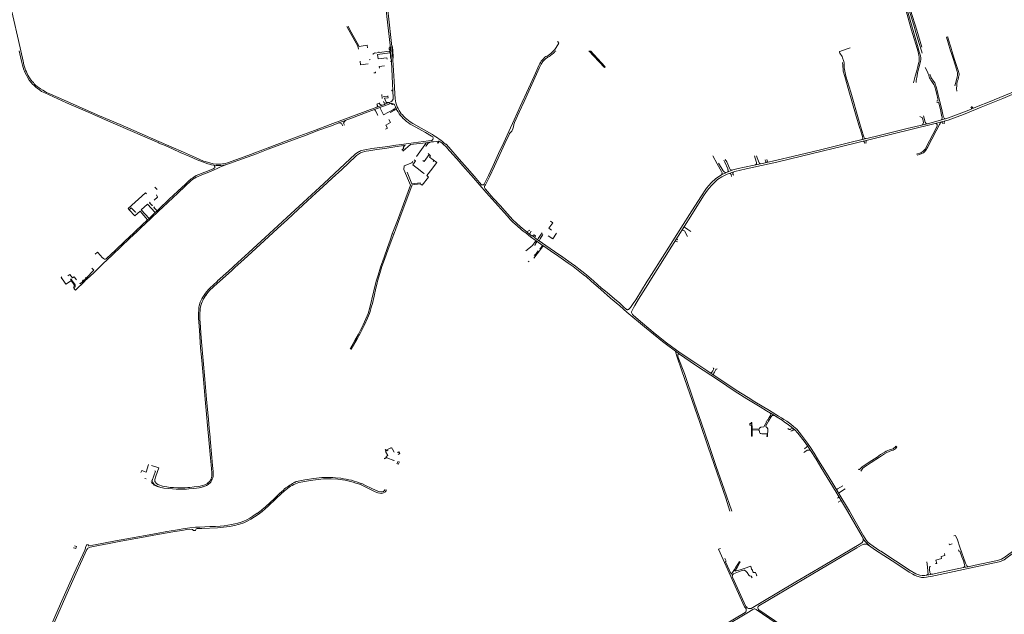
# Model space of a CAD drawing. Extents: x 145000 to 155000, y 457500 to 470000.
# Tile 477 of 548: x 150698 to 152835, y 465776 to 467068. Entities that reach past the tile are written whole.
import ezdxf

# ---------------------------------------------------------------- set-up
doc = ezdxf.new("R2010")
doc.units = 0
doc.header["$LTSCALE"] = 0.2
doc.header["$MEASUREMENT"] = 0
doc.layers.add('kant verharding', color=252, linetype='Continuous', lineweight=0)

msp = doc.modelspace()

# ---------------------------------------------------------------- linework, layer by layer
at = {"layer": 'kant verharding', "lineweight": 0}
for p, q in [((152644.6, 467044.7), (152655.5, 467008.1)), ((151501.3, 467006.7), (151501.8, 467012.6)), ((151505.4, 467012.2), (151507, 467007.9)), ((151468.6, 466996.6), (151468.8, 466994.8)), ((151468.8, 466994.8), (151478, 466996.1)), ((151501, 466995.5), (151474.2, 466991.9)), ((151477.7, 466998), (151478, 466996.1)), ((151500.6, 466999.4), (151478, 466996.1)), ((151503.4, 466996.7), (151503.1, 467000)), ((151503.4, 466996.7), (151504.6, 466977)), ((151507.7, 467000), (151507, 467007.9)), ((152481.2, 467000), (152500.5, 467006.8)), ((152655, 467000), (152656.6, 466995.1)), ((151456.5, 466980.7), (151458.3, 466980.9)), ((151502.4, 466977.7), (151504.6, 466977.9)), ((151502.5, 466976.8), (151504.6, 466977)), ((151504.4, 466981.4), (151503, 466986)), ((151484.4, 466896.2), (151484, 466905.1)), ((151507.9, 466915.1), (151505.5, 466914.9)), ((151505.5, 466914.9), (151505.7, 466913.2)), ((151505.7, 466913.2), (151507.9, 466913.4)), ((151472.7, 466877.4), (151485, 466882)), ((151478.4, 466886.3), (151479.3, 466886.7)), ((151500.9, 466884.8), (151479.4, 466876.8)), ((151485, 466882), (151489.7, 466883.8)), ((151497.1, 466902.5), (151497.2, 466900.9)), ((151499.7, 466888), (151503.2, 466889.2)), ((151499.7, 466888), (151500.9, 466884.8)), ((151505.4, 466883.4), (151505.7, 466885.5)), ((151506.9, 466883.2), (151505.4, 466883.4)), ((151507.2, 466885.1), (151506.9, 466883.2)), ((151479.4, 466876.8), (151467.6, 466872.4)), ((151513.8, 466877.6), (151512.3, 466874)), ((151512.3, 466874), (151513.1, 466872.5)), ((151513.1, 466872.5), (151516.6, 466871.5)), ((151000, 466803.2), (151000, 466803.2)), ((151000, 466799.9), (151000.2, 466799.7)), ((151514.4, 466794.9), (151526.4, 466796.9)), ((151579, 466800.5), (151590.6, 466802)), ((151595.8, 466802.7), (151590.6, 466802)), ((151610.8, 466802.3), (151613.9, 466799.9)), ((151613.9, 466799.9), (151619.4, 466795.3)), ((151621.9, 466797.6), (151623.2, 466797)), ((151526.8, 466793.8), (151512, 466791.2)), ((151559.2, 466770.5), (151576.9, 466795.8)), ((151579.6, 466792.3), (151580, 466793.6)), ((151586.8, 466774.7), (151584.3, 466776.7)), ((151621.3, 466793.8), (151619.4, 466795.3)), ((151623.7, 466791.5), (151621.3, 466793.8)), ((151603, 466757.2), (151587.5, 466769.4)), ((151596.7, 466762.1), (151594.9, 466759.6)), ((152202, 466771.6), (152211.3, 466754.7)), ((152226.1, 466762.5), (152228.3, 466758)), ((152228.8, 466764.2), (152232.2, 466758.8)), ((152292.2, 466772), (152294.1, 466766.7)), ((152297, 466771.9), (152298.5, 466767.8)), ((151696, 466713.9), (151700.4, 466709.2)), ((150970.7, 466691.7), (150973, 466689.3)), ((150990.9, 466704), (150996.1, 466698.6)), ((151707.8, 466700.4), (151708.7, 466699.2)), ((150989.7, 466675.6), (150997.2, 466682.2)), ((150994.8, 466687.6), (150997.2, 466682.2)), ((150978.6, 466636), (150992.3, 466648.8)), ((150992.3, 466648.8), (150996.1, 466652.3)), ((150996.1, 466652.3), (150999.9, 466656)), ((150999.9, 466656), (151000, 466656.1)), ((151000, 466652.2), (151000, 466652.2)), ((150950.7, 466609.9), (150975.6, 466633.2)), ((150975.6, 466633.2), (150978.6, 466636)), ((150944.8, 466604.3), (150947.7, 466607.1)), ((150947.7, 466607.1), (150950.7, 466609.9)), ((150950.7, 466609.9), (150952.6, 466607.8)), ((151798.5, 466606.7), (151804.9, 466610.8)), ((151804.5, 466602), (151808, 466608.1)), ((151831.9, 466604.4), (151823.3, 466592.3)), ((151506.6, 466602.4), (151509.8, 466601.5)), ((151818.9, 466587.5), (151815.5, 466583.7)), ((151815.5, 466583.7), (151818.1, 466582.2)), ((151821.5, 466589.8), (151818, 466592.3)), ((151821, 466586.1), (151818.1, 466582.2)), ((151821, 466586.1), (151818.9, 466587.5)), ((151831.9, 466578.2), (151821, 466586.1)), ((151823.3, 466592.3), (151821.5, 466589.8)), ((151825, 466587.3), (151821.5, 466589.8)), ((151827.2, 466591.7), (151825, 466587.3)), ((151832.9, 466600.9), (151827.2, 466591.7)), ((152119.8, 466586.1), (152122.8, 466586.4)), ((152122.8, 466586.4), (152125.3, 466584.8)), ((152124.1, 466593), (152125.1, 466590.2)), ((152125.1, 466590.2), (152126.1, 466589.5)), ((151806.2, 466573.8), (151796.4, 466565.7)), ((151830.8, 466574.9), (151832, 466573.9)), ((151835.5, 466575.6), (151831.9, 466578.2)), ((151801.7, 466541.4), (151803.3, 466543.5)), ((150807.9, 466503.9), (150809.7, 466501.1)), ((150809.7, 466501.1), (150808.1, 466500)), ((150809.7, 466501.1), (150810.5, 466500)), ((150836.7, 466500), (150842.3, 466506.1)), ((150836.7, 466500), (150836.7, 466500)), ((150839.4, 466500), (150839.5, 466500.1)), ((150840.5, 466507.4), (150842.6, 466506.4)), ((151127.5, 466500), (151127.6, 466500.1)), ((151937.7, 466500.3), (151938, 466500)), ((151943.3, 466500.4), (151943.7, 466500)), ((152333.4, 466208.4), (152334.8, 466208.3)), ((151111.3, 466157.2), (151111, 466160.9)), ((151506.1, 466136), (151510.9, 466128)), ((151516.7, 466102.8), (151517.2, 466103.9)), ((151517.2, 466103.9), (151519.4, 466108.8)), ((151520.1, 466102.9), (151519.4, 466101.5)), ((151521.6, 466106.2), (151520.1, 466102.9)), ((151522.2, 466107.5), (151521.6, 466106.2)), ((150969.2, 466071.4), (150972.2, 466070.1)), ((151395.2, 466071.6), (151383.2, 466072.8)), ((150984.1, 466067.4), (150985.2, 466067)), ((151294.7, 466062.8), (151293, 466062)), ((152475.2, 466039.6), (152489.6, 466049)), ((151491.1, 466047.5), (151491, 466047.3)), ((152230.5, 466028.6), (152239.1, 466000)), ((152494.5, 466000), (152525.9, 465944.8)), ((152498.5, 466000), (152529.3, 465946.5)), ((152525.9, 465944.8), (152528.4, 465940.1)), ((150815.4, 465920.2), (150814.8, 465920.4)), ((150840.5, 465919.5), (150841.1, 465921.1)), ((152542, 465924.6), (152553.3, 465916.8)), ((152714.9, 465929.1), (152715.5, 465927.1)), ((152715.5, 465927.1), (152721.4, 465929)), ((152566.4, 465913), (152630.3, 465871.2)), ((152745.9, 465877.5), (152698.5, 465867.4)), ((152745.9, 465877.5), (152756.4, 465879.6)), ((152756.4, 465879.6), (152771.2, 465882.7)), ((152656.4, 465860.3), (152661.9, 465860.5)), ((152661.9, 465860.5), (152679.6, 465863.6)), ((152679.6, 465863.6), (152698.5, 465867.4))]:
    msp.add_line(p, q, dxfattribs=at)
at = {"layer": 'kant verharding', "lineweight": 0, "flags": 128}
for points in [[(150585.4, 467500), (150593.9, 467463), (150607.6, 467403.3), (150618.3, 467357), (150631.8, 467297.2), (150670.6, 467130.2), (150695.4, 467022.1), (150700.5, 467000)], [(152508, 467500), (152526.3, 467438.5), (152548, 467366.2), (152573.4, 467279.7), (152590.9, 467223.4), (152616.9, 467137.5), (152631.2, 467088.3), (152644.6, 467044.7)], [(152646.8, 467000), (152645.3, 467005.4), (152633.6, 467044.7), (152628.3, 467063.3), (152618.3, 467099.7), (152608, 467133.3), (152596.6, 467172.2), (152582.3, 467216.9), (152573.9, 467243.8), (152564.5, 467272.9), (152555.9, 467301.8), (152545.7, 467338.7), (152533.4, 467381.2), (152522.6, 467420.1), (152521.7, 467422.7)], [(152524.3, 467423.4), (152535.5, 467383.2), (152552, 467325.7), (152571.5, 467258.2), (152582.9, 467223.2), (152603.9, 467156.6), (152620, 467102.4), (152631.7, 467061.3), (152647.6, 467006.6), (152649.5, 467000)], [(152643, 467039.9), (152638.1, 467055.8), (152630.3, 467081.3), (152623.9, 467104.2), (152613.7, 467138.5), (152601.1, 467180), (152587.4, 467225.7), (152576.3, 467261.2), (152559.9, 467315.8), (152544.8, 467367.9)], [(151486.2, 467160.6), (151487.3, 467147.6), (151490.1, 467119.1), (151494.9, 467074.3), (151501.8, 467012.6), (151503.1, 467000)], [(151489.3, 467166.1), (151491.2, 467143.8), (151493.3, 467122.7), (151495.5, 467102), (151497.6, 467082.1), (151505.7, 467009.2), (151506.5, 467000)], [(151408, 467053), (151408.6, 467051.5), (151432.1, 467009.9), (151433, 467003.7)], [(151410.9, 467053.3), (151414.3, 467045.7), (151430, 467017.3), (151434.4, 467009.6), (151451.8, 467012.2), (151452.8, 467006.8)], [(152643, 467039.9), (152650, 467015.6), (152655, 467000)], [(151856.7, 467000), (151859.2, 467002.9), (151862.3, 467007), (151867.8, 467016.6), (151866.1, 467019.8), (151865.7, 467020.8)], [(152717.9, 467000), (152712.6, 467017.5), (152709.4, 467029.7), (152711.8, 467030.4), (152713.1, 467026.4), (152719, 467005.5), (152720.8, 467000)], [(150697.1, 467000), (150702.2, 466977.9), (150704.3, 466968.8), (150705.6, 466963.9), (150707.3, 466958.9), (150708.3, 466956.2), (150710.1, 466952.4), (150712.6, 466947.2), (150715.9, 466941.1), (150718.9, 466936.2), (150722.7, 466931.5), (150726, 466927.8), (150729.1, 466924.6), (150732.4, 466921.5), (150736.6, 466918), (150739.9, 466915.7), (150745.6, 466912), (150752.6, 466908.5), (150761.8, 466904.2), (150799.9, 466887.4), (150845.3, 466867.3), (150884.1, 466850.2), (150932.9, 466828.9), (150969.8, 466813.1), (151000, 466799.9)], [(151000, 466803.2), (150957.3, 466821.9), (150915.8, 466839.7), (150871.2, 466859.1), (150814, 466884.1), (150786.4, 466896.3), (150760, 466908.2), (150756.1, 466909.8), (150753.8, 466911.2), (150747.9, 466914.4), (150743.3, 466917.3), (150739.9, 466919.8), (150736.2, 466922.3), (150733.1, 466925), (150729.5, 466928.5), (150727.7, 466930.9), (150725.3, 466933.3), (150722.8, 466936.3), (150720.5, 466939.4), (150718, 466943.4), (150716, 466947.2), (150714, 466950.9), (150712.5, 466954.5), (150710.9, 466958.3), (150709, 466963), (150707.1, 466969.8), (150705.3, 466977.5), (150700.5, 467000)], [(151465.2, 466992.3), (151464.9, 466994.3), (151468.8, 466994.8)], [(151474.2, 466991.9), (151475.6, 466982.5), (151494.6, 466984.9), (151495.1, 466981.8)], [(151501.3, 467006.7), (151499.6, 467006.7), (151500, 467003.2), (151501.6, 467003.2), (151501.8, 467000.8), (151501, 467000)], [(151503, 466986), (151502.5, 466994.1), (151501, 466995.5), (151500.6, 466999.6), (151501, 467000)], [(151508, 466980.8), (151507, 466994.4), (151506.5, 467000)], [(151508, 466980.8), (151508.8, 466986.3), (151507.7, 467000)], [(151833.8, 466981.9), (151837.9, 466985.9), (151840.1, 466987.4), (151842.4, 466988.7), (151844.5, 466990), (151848.7, 466992.7), (151850.4, 466994.3), (151852.8, 466996.4), (151856.3, 466999.7), (151856.7, 467000)], [(151844.3, 466986.2), (151846.9, 466987.8), (151848.9, 466989.3), (151850.8, 466990.8), (151853.1, 466992.4), (151856.5, 466995.3), (151858.3, 466997.1), (151859.6, 466998.5), (151860.6, 466999.3), (151861.2, 467000)], [(151933, 467000), (151955.2, 466976.1), (151967, 466963.6), (151968.5, 466965.2), (151952, 466983), (151936.6, 466999.8), (151936.6, 467000)], [(152525.1, 466829), (152520, 466846.2), (152501.4, 466910.3), (152491.1, 466944.7), (152489.2, 466952.3), (152488.4, 466956.1), (152487.8, 466959.7), (152487.4, 466963.6), (152486.9, 466973.4), (152486.6, 466976.5), (152485.9, 466979.3), (152483.7, 466984.6), (152482.5, 466987.9), (152477.6, 466995.2), (152477.1, 466996.7), (152477.1, 466997.5), (152477.1, 466997.9), (152477.5, 466998.4), (152477.9, 466998.8), (152481.2, 467000)], [(152637.6, 466930.8), (152640.9, 466944.7), (152643.8, 466954.3), (152647.3, 466966.3), (152648.8, 466972.4), (152649.7, 466976.7), (152650.2, 466980.2), (152650.1, 466982.7), (152650.1, 466984.8), (152649.9, 466986.9), (152649.4, 466990), (152648.4, 466994.5), (152646.8, 467000)], [(152649.5, 467000), (152652.5, 466989.2), (152653.2, 466984.5), (152653.5, 466980.8), (152653.1, 466977.9), (152652.3, 466974.3), (152646.5, 466951.9), (152645.2, 466945.6)], [(152727.6, 466924), (152729, 466929.3), (152730.9, 466937.1), (152732.7, 466943.9), (152733, 466946.6), (152732.9, 466951.1), (152732.8, 466952.6), (152732.5, 466954.1), (152730.8, 466960.1), (152723.6, 466983.2), (152719.1, 466996.2), (152717.9, 467000)], [(152720.8, 467000), (152726.9, 466981.1), (152735.5, 466955.2), (152736.2, 466952.1), (152736.4, 466949.8), (152736.4, 466947.3), (152736.2, 466945.5), (152735.6, 466942.6), (152734.4, 466938), (152733.2, 466934.7), (152731.8, 466929.1)], [(151436.8, 466977.8), (151437.8, 466969.4), (151454.5, 466971.6)], [(151478.6, 466962.7), (151478.3, 466965.7), (151489.7, 466967.1)], [(151508.8, 466897.8), (151506.3, 466944.5), (151504.6, 466977)], [(151512.7, 466895.5), (151511.8, 466906.6), (151510.4, 466934.3), (151508, 466980.8)], [(151700.4, 466709.2), (151701, 466708.8), (151702, 466708.6), (151703.7, 466708.7), (151704.6, 466709.3), (151705.8, 466710.4), (151707.7, 466713.6), (151708.9, 466715.9), (151715.4, 466729.5), (151725.2, 466750.6), (151737.2, 466776.7), (151748.5, 466800.9), (151759.4, 466824.7), (151771, 466850.1), (151784.3, 466879), (151801.9, 466918.1), (151814.1, 466944.8), (151825.5, 466969.7), (151826.9, 466972.7), (151828.2, 466975), (151829.9, 466977.3)], [(151764, 466823.3), (151765, 466824.8), (151766, 466825.8), (151768.3, 466830.8), (151769.4, 466834.8), (151770, 466840), (151771.7, 466844), (151782.2, 466867), (151792.7, 466890.3), (151802.6, 466912.1), (151826.1, 466963.8), (151829.4, 466971.2), (151833.3, 466976.9), (151839.3, 466982.8), (151844.3, 466986.2)], [(151829.9, 466977.3), (151831.3, 466979), (151833.8, 466981.9)], [(152483.5, 466974.5), (152484.1, 466969.2), (152484.6, 466965.3), (152484.9, 466960.8), (152484.9, 466958.4), (152485.3, 466956.2), (152488.4, 466944.1), (152497.5, 466913), (152511.9, 466863.5), (152521.3, 466831.4), (152522.4, 466828.4)], [(151466.4, 466952), (151470.2, 466952.5), (151470, 466954.3)], [(152662.9, 466963.5), (152665.9, 466958.4), (152668.6, 466952.4), (152669.5, 466950.2), (152670.6, 466946.8), (152671.7, 466943.1), (152672.3, 466941.7), (152673.7, 466939.1), (152675.3, 466936.6), (152677.7, 466933.5), (152681.7, 466927.1), (152683, 466924.2), (152684.7, 466919.7), (152686.4, 466914.1), (152688.2, 466906.2), (152690.7, 466895.5), (152691.3, 466892.6), (152688, 466891.6)], [(152673.4, 466949.6), (152675.8, 466941.7), (152681.2, 466934.4), (152683.7, 466930.5), (152685.5, 466925.7), (152686.3, 466923.8), (152687.8, 466919.5), (152690.7, 466907.4), (152694.1, 466893), (152699.6, 466869.3)], [(152643.6, 466930.9), (152643.4, 466932.8), (152643.4, 466934.4), (152643.5, 466935.7), (152645.2, 466945.6)], [(152731.8, 466929.1), (152731.3, 466924.9), (152731.1, 466918.5), (152731.8, 466912.5)], [(152929.9, 466938.8), (152914, 466933.1), (152891.7, 466925.5), (152861.5, 466913.7), (152800.4, 466888.2), (152778.1, 466879.6), (152753.7, 466869.6)], [(152754.9, 466865.3), (152784.7, 466877.4), (152831.7, 466896.8), (152856.8, 466907), (152901.5, 466924.5), (152930.4, 466934.2)], [(151472.7, 466877.4), (151473.7, 466878.4), (151474.1, 466879), (151474.1, 466880), (151474.1, 466881), (151474, 466882.2), (151473.9, 466883.5), (151473.3, 466884.4), (151478.4, 466886.3)], [(151484.6, 466882), (151483.3, 466882), (151482.5, 466882.1), (151481.6, 466882.6), (151480.6, 466883.1), (151479, 466885.1), (151478.6, 466885.7), (151478.4, 466886.3)], [(151487.8, 466890), (151489.2, 466886.7), (151489.9, 466886.8), (151490.1, 466886.1), (151490.1, 466884.5), (151489.7, 466883.8)], [(151488, 466901.7), (151488.1, 466900.1), (151497.2, 466900.9)], [(151489.7, 466883.8), (151492.8, 466885), (151498.9, 466887.7), (151499.7, 466888)], [(151497.2, 466900.9), (151497.3, 466898.2), (151489.8, 466897.5), (151492.4, 466889.9), (151493.1, 466888.8), (151494.1, 466888.1), (151495.8, 466887.7), (151497.4, 466887.7), (151499.7, 466888)], [(152688, 466888.1), (152689.2, 466888.4), (152690.7, 466888.6), (152691.1, 466888.6), (152691.6, 466888.5), (152692.1, 466888.2), (152692.6, 466887.1), (152696.9, 466869.2)], [(151000, 466803.2), (151053.5, 466779.6), (151079.8, 466768.2), (151097.1, 466760.7), (151100.5, 466759.4), (151107.4, 466757.2), (151115.5, 466755.1), (151117.7, 466754.8), (151124.7, 466753.9), (151134.6, 466754), (151137.9, 466754.4), (151143.6, 466755.5), (151148.9, 466757), (151167, 466763), (151193.1, 466773), (151298.2, 466812.6), (151337.7, 466827.2), (151371.9, 466840), (151472.7, 466877.4)], [(151467.6, 466872.4), (151448.4, 466865.3), (151423.5, 466856.1), (151398.8, 466846.7), (151372.1, 466836.7), (151346.9, 466827.4), (151319.6, 466817), (151289.9, 466805.9), (151237.1, 466786.2), (151211.7, 466776.6), (151171.7, 466761.8), (151155.5, 466755.8), (151148.9, 466753.5), (151147.2, 466753.1)], [(151467.6, 466872.4), (151470.3, 466870), (151475.1, 466860.5), (151474.3, 466860.1)], [(151479.4, 466876.8), (151487.4, 466860.9), (151509, 466872.8), (151510, 466873.2), (151512.3, 466874)], [(151502.3, 466866), (151504.9, 466867.8), (151507.3, 466869.1), (151509.8, 466870.2), (151513.1, 466872.5)], [(151525.9, 466863.4), (151527.8, 466862), (151530.3, 466859.2), (151531, 466857.8)], [(152754.9, 466865.3), (152745.8, 466861.7), (152712.8, 466849.6), (152679, 466840.4), (152508.2, 466798.5)], [(152508.4, 466803), (152554.4, 466814.3), (152624, 466831.2), (152670.8, 466842.5), (152713.5, 466854.3), (152753.7, 466869.6)], [(152698.1, 466850.1), (152699.3, 466852.2), (152699.7, 466853.8), (152699.5, 466856), (152698.6, 466859.7), (152696.9, 466869.2)], [(152699.6, 466869.3), (152702, 466858.2), (152704.2, 466853.8), (152707.4, 466852.6)], [(152763.1, 466873.5), (152763.2, 466873.8), (152763.2, 466874.5), (152762.5, 466876.6), (152761.8, 466877.5)], [(152768, 466875.4), (152766.3, 466876.3), (152764.9, 466877.3), (152764.1, 466878.2), (152763.5, 466878.9)], [(151389.5, 466843.3), (151391.5, 466843.4), (151396.2, 466842.4), (151399.3, 466837)], [(151403.2, 466838.9), (151400.8, 466843.1), (151402.8, 466846.6), (151404.9, 466849)], [(151491.6, 466830), (151495.8, 466832.2), (151492.4, 466838.7), (151503, 466844.3), (151499.3, 466851.1)], [(151545.2, 466845.6), (151551.1, 466841.9), (151593.8, 466818)], [(152686.2, 466842.3), (152687.5, 466841.6), (152688.8, 466840.3), (152689, 466838.8), (152689, 466836.9), (152686.8, 466831.9), (152664.9, 466790.5), (152662.6, 466786.4), (152660.3, 466783.2), (152657.6, 466781), (152655.9, 466779.6), (152653.2, 466778.4), (152644.2, 466775.9)], [(152697.1, 466845.3), (152695.6, 466842.2), (152693.7, 466839.7), (152686.7, 466826.2), (152667.7, 466790), (152664.3, 466784.1), (152661.6, 466780.5), (152659.2, 466778.4), (152656, 466776.7), (152650.9, 466774.8), (152645.9, 466773.6)], [(152657, 466839.2), (152659.5, 466844.1), (152656.8, 466854.2), (152651, 466857.2)], [(152666.8, 466841.5), (152664.4, 466843.1), (152662.6, 466844.9), (152659.5, 466858.9)], [(152701.6, 466841.4), (152701.3, 466842.9), (152700.4, 466844.1), (152697.1, 466845.3)], [(152705.4, 466847.6), (152704.7, 466845.9), (152704.4, 466844.4), (152704.5, 466843), (152704.8, 466842)], [(151550, 466838.4), (151578.4, 466822.5), (151591.9, 466814.8)], [(151707.8, 466700.4), (151706.8, 466703.2), (151707, 466704.6), (151707, 466705.6), (151707.7, 466707.3), (151708.6, 466708.8), (151709.6, 466710.2), (151710.5, 466711.6), (151711.3, 466713.3), (151717.4, 466726.6), (151728.1, 466749.6), (151739.8, 466774.9), (151750.9, 466798.5), (151760, 466818.5), (151761.2, 466820.2), (151762.7, 466821.8), (151764, 466823.3)], [(152524.9, 466807), (152526.6, 466808.3), (152527.3, 466809.6), (152527.4, 466811), (152522.4, 466828.4)], [(152525.1, 466829), (152529.5, 466813.4), (152530.3, 466811.5), (152531.5, 466810.5), (152533.1, 466809.8), (152534.5, 466809.4)], [(151118.9, 466751.6), (151114.4, 466752.5), (151109.8, 466753.5), (151106.2, 466754.5), (151100.7, 466756.6), (151094.4, 466758.7), (151083.4, 466763.4), (151066.9, 466770.7), (151046.3, 466779.5), (151029.3, 466786.9), (151013.4, 466794.1), (151000.2, 466799.7)], [(151526.4, 466796.9), (151541.9, 466799), (151585, 466804.4), (151592.2, 466805.5)], [(151529.4, 466781.9), (151545.8, 466796.3), (151579, 466800.5)], [(151576.9, 466795.8), (151580, 466799.6), (151579, 466800.5)], [(151580, 466793.6), (151583.9, 466798.9), (151590.6, 466802)], [(151595.8, 466802.7), (151607.3, 466803.6), (151608.4, 466803.4), (151610.8, 466802.3)], [(151607.3, 466803.6), (151604.4, 466799.9), (151605.2, 466799.4), (151608.4, 466803.4)], [(151623.2, 466797), (151629, 466790.7), (151651.5, 466765), (151668.9, 466744.9), (151684.8, 466726.8), (151696, 466713.9)], [(152508.4, 466803), (152433.1, 466784.5), (152374.9, 466770.6), (152312.9, 466756), (152271, 466747.2), (152256.9, 466744.1), (152245.8, 466741.5), (152231.5, 466736.1), (152220.7, 466730.5), (152208.7, 466722.4), (152198.3, 466713.3), (152188.5, 466702), (152175.8, 466682.9)], [(152182.2, 466684.9), (152186.8, 466692.4), (152192.5, 466700.3), (152200.6, 466709.3), (152212.5, 466720.2), (152221.7, 466726.1), (152233.6, 466732), (152249.6, 466737.8), (152274.3, 466743.4), (152340.8, 466758.1), (152394.9, 466771), (152508.2, 466798.5)], [(152529.2, 466803.7), (152530.1, 466803.2), (152530.9, 466802.4), (152531.9, 466798.4)], [(152535.5, 466805.2), (152534.6, 466803.8), (152534.5, 466801.8), (152535.1, 466799.1)], [(151127.6, 466500.1), (151150.8, 466521.3), (151171.4, 466540.1), (151195.4, 466561.9), (151213.2, 466578.4), (151230.8, 466594.7), (151258.6, 466620.3), (151277.5, 466637.7), (151358.1, 466712), (151381.5, 466733.3), (151426.3, 466775.9), (151433.2, 466780.5), (151435.1, 466781.3), (151437.4, 466782.6), (151440, 466783.7), (151447.2, 466785.3), (151462.1, 466787.6), (151479.6, 466790.1), (151496.9, 466792.5), (151514.4, 466794.9)], [(151512, 466791.2), (151490.7, 466787.9), (151472.8, 466785.4), (151455.3, 466782.7), (151449.7, 466782.1), (151447.2, 466781.6), (151442.1, 466780.2), (151440, 466779.5), (151437.6, 466778.6), (151435.2, 466777.3), (151432.9, 466775.9), (151428.6, 466772.9), (151426.6, 466770.7), (151396.7, 466742.4), (151376.1, 466723.5), (151355.8, 466704.7), (151341.5, 466691.4), (151322.7, 466674), (151302.4, 466655.5), (151278.8, 466633.7), (151257.8, 466614.2), (151237.7, 466596), (151220, 466579.5)], [(151527.4, 466784.4), (151531.8, 466788.6), (151530.2, 466790.7), (151534.8, 466794.9), (151526.8, 466793.8)], [(151586.8, 466774.7), (151575.5, 466759.6), (151572.8, 466761.6)], [(151587.5, 466769.4), (151589.7, 466772.3), (151586.8, 466774.7)], [(151818.9, 466587.5), (151806.6, 466596.1), (151796.8, 466603.9), (151790.4, 466608.4), (151786.1, 466611.9), (151777.4, 466620), (151768.2, 466628.2), (151764, 466632.4), (151756.1, 466641.3), (151710.2, 466692.1), (151696.4, 466708), (151682.6, 466724.3), (151659.5, 466750.4), (151646.9, 466765.1), (151638.1, 466775.1), (151625.8, 466788.9), (151625.9, 466789.3), (151623.7, 466791.5)], [(151551.3, 466759.9), (151549.3, 466757.1), (151532.2, 466750), (151531.9, 466742.5), (151537.4, 466728.8), (151546.1, 466708.1), (151541, 466694.8), (151517.8, 466631.6), (151506.6, 466602.4)], [(151509.8, 466601.5), (151510.3, 466602.9), (151514.2, 466613.5), (151523.1, 466637.3), (151531.6, 466660.8), (151549.5, 466708.6), (151567.3, 466711.1), (151571.5, 466708.3), (151585.1, 466725.9), (151581.5, 466728.9), (151592.1, 466742.7), (151602.8, 466756.7), (151603, 466757.2)], [(151553.9, 466763.5), (151557.2, 466761.1), (151550.9, 466752.5), (151567.3, 466739.8), (151575.1, 466733.6), (151575.7, 466734.3)], [(152221.5, 466731), (152222, 466732.5), (152222.3, 466733.7), (152222.4, 466734.9), (152221.9, 466736.7), (152221.2, 466738.1), (152211.3, 466754.7)], [(152214.5, 466755.8), (152224.5, 466739.4), (152225.4, 466738.4), (152226.5, 466737.5), (152227.7, 466736.7), (152230.7, 466735.7)], [(152234.7, 466737.4), (152235.1, 466739.3), (152235.1, 466740.6), (152234.7, 466741.9), (152234.4, 466743.9), (152228.3, 466758)], [(152232.2, 466758.8), (152238, 466745), (152238.7, 466743.6), (152239.8, 466742.2), (152240.9, 466741.4), (152242.1, 466740.9), (152243.5, 466740.7)], [(152294.9, 466752.2), (152295.8, 466753.4), (152296.7, 466754.9), (152296.9, 466756.3), (152296.8, 466757.6), (152294.1, 466766.7)], [(152298.5, 466767.8), (152302.6, 466757), (152303.3, 466755.7), (152304, 466755), (152305.2, 466754.4)], [(152316.7, 466757), (152317.1, 466757.9), (152316.8, 466759), (152316.6, 466760.3), (152316, 466763.3)], [(152319, 466764), (152319.7, 466761.6), (152320.3, 466759.8), (152320.7, 466759), (152321.4, 466758.5), (152322.1, 466758.2)], [(151147.2, 466753.1), (151142.8, 466751.5), (151135.6, 466748.5), (151132, 466747.2), (151128.3, 466745.3), (151118.9, 466741.1), (151108.6, 466736.8), (151089.7, 466729.4), (151085.5, 466727.4), (151081.2, 466725.6), (151079.5, 466724.5), (151077.4, 466723.4), (151075.5, 466722.2), (151073.2, 466720.5), (151069.2, 466717.3), (151056.8, 466705.9), (151041.2, 466691), (151008.6, 466660.5), (151000, 466652.2)], [(151000, 466656.1), (151022.5, 466677.8), (151041.1, 466695.2), (151057.6, 466710.7), (151065.4, 466717.9), (151070, 466721.8), (151072.7, 466723.8), (151075.7, 466725.7), (151078.5, 466727.5), (151080.9, 466728.9), (151086.9, 466731.5), (151099.6, 466736.5), (151116.2, 466743.1)], [(151116.2, 466743.1), (151118.2, 466744), (151119.9, 466745.1), (151121.1, 466746.2), (151121.3, 466747.5), (151121.2, 466748.6), (151120.8, 466749.8), (151120.1, 466750.7), (151118.9, 466751.6)], [(151147.2, 466753.1), (151139.4, 466751.7), (151134.2, 466751), (151124.7, 466750.9), (151118.9, 466751.6)], [(151538.5, 466736.3), (151549, 466711), (151568, 466713.6)], [(152238.8, 466733.9), (152239.9, 466733.9), (152240.6, 466733.4), (152241.5, 466732.3), (152242, 466731.3), (152242.4, 466726.7)], [(152247.2, 466736.9), (152246.6, 466736.1), (152246, 466735.1), (152245.7, 466734.1), (152245.7, 466733.1), (152245.7, 466732), (152246, 466731.1), (152246.4, 466730.7), (152248, 466730.2)], [(150935.7, 466655), (150933.5, 466657.3), (150970.7, 466691.7)], [(151796.2, 466608.4), (151784.2, 466618.8), (151768.3, 466633.2), (151762.3, 466639.6), (151750.5, 466652.8), (151741.2, 466663.3), (151725.8, 466680.3), (151712.9, 466694.7), (151708.7, 466699.2)], [(150981.2, 466671.3), (150979.9, 466670.2), (150985.5, 466663.8), (150986.9, 466665)], [(152175.8, 466682.9), (152151.4, 466644.7), (152123.8, 466600.8), (152097.8, 466559.6), (152064.2, 466506), (152060, 466500)], [(152065.3, 466500), (152113.3, 466575.8), (152154.3, 466640.8), (152182.2, 466684.9)], [(150935.7, 466655), (150940.1, 466658.9), (150949, 466649.4), (150949.9, 466650.2)], [(150975.6, 466633.2), (150959.1, 466651.6), (150947.9, 466641.5), (150935.7, 466655)], [(151000, 466652.2), (150982, 466635.1), (150960.7, 466615.4), (150952.6, 466607.8)], [(150992.3, 466648.8), (150975.6, 466667.2), (150961.9, 466654.5), (150978.6, 466636)], [(150990.4, 466661.1), (150989.3, 466659.8), (150996.1, 466652.3)], [(151850, 466630), (151854.7, 466626.7), (151846.1, 466614.6), (151852.4, 466610.2)], [(150952.6, 466607.8), (150936.1, 466592.7), (150918, 466575.3), (150898.5, 466556.3), (150878.7, 466537.2), (150859.5, 466518.6), (150850.8, 466510.9), (150839.5, 466500.1)], [(150861.6, 466558.1), (150866.7, 466562.9), (150873, 466555.4), (150877.3, 466551.2), (150880.1, 466548.6), (150881.8, 466547.7), (150883.3, 466547.2), (150884.5, 466547.7), (150885.7, 466548.2), (150887.3, 466549.6), (150905, 466566.5), (150926.9, 466587.6), (150944.8, 466604.3)], [(151796.2, 466608.4), (151804.5, 466602), (151810.3, 466597.8), (151811.1, 466598.5), (151816.1, 466594.8), (151816, 466594), (151818, 466592.3)], [(151862.6, 466603.8), (151854.6, 466592), (151845.1, 466598.5)], [(152135, 466610.2), (152137.9, 466610.4), (152140.9, 466608.9), (152147.3, 466597.1)], [(152140.2, 466618.4), (152141, 466616.9), (152141.6, 466616.1), (152142.6, 466615.3), (152147.9, 466612.1), (152154.7, 466607.7)], [(151506.6, 466602.4), (151501.7, 466588.7), (151496, 466572.9), (151488.7, 466552.1), (151480.8, 466530.1), (151475.6, 466512.8), (151471.6, 466500)], [(151474.6, 466500), (151479.7, 466516.5), (151484.2, 466531.6), (151489.8, 466547.1), (151497.9, 466569.5), (151509.8, 466601.5)], [(151815.5, 466583.7), (151814.2, 466582.3), (151812.2, 466579.1), (151810.9, 466577.5), (151810, 466576.6), (151809, 466575.7), (151807.2, 466574.6), (151806.2, 466573.8)], [(151811.1, 466598.5), (151813.9, 466600.7), (151817.4, 466598.4), (151816.1, 466594.8)], [(151943.3, 466500.4), (151928.3, 466513.3), (151924.2, 466516.6), (151911.6, 466526.6), (151903.9, 466532.5), (151894.6, 466539.1), (151876.6, 466551.6), (151858.5, 466564.1), (151849.1, 466570.4), (151839.5, 466577.1), (151825, 466587.3)], [(151220, 466579.5), (151201.5, 466562.6), (151184.1, 466546.7), (151165.9, 466530), (151157.5, 466522.1), (151132, 466500)], [(151813.8, 466549.9), (151827.9, 466568.6), (151832, 466573.9)], [(151823.1, 466565.3), (151816.1, 466555.8), (151814.7, 466556.8)], [(151818.1, 466582.2), (151817, 466580.4), (151815.8, 466577.8), (151816.9, 466577)], [(151830.8, 466574.9), (151829.6, 466573.1), (151826.5, 466569.7)], [(151831.9, 466578.2), (151831.4, 466576.4), (151830.8, 466574.9)], [(151832, 466573.9), (151832.5, 466574.5), (151833.2, 466575.1), (151833.9, 466575.3), (151835.5, 466575.6)], [(151937.7, 466500.3), (151927.7, 466509), (151921, 466514.4), (151899, 466531.7), (151888.1, 466539.1), (151868.3, 466553), (151849.8, 466565.5), (151835.5, 466575.6)], [(150842.3, 466506.1), (150859.2, 466523.4), (150854.5, 466528.3)], [(150793.7, 466500), (150787.7, 466507.9), (150789.2, 466509)], [(150793.7, 466500), (150793.8, 466499.9), (150798.4, 466493.4), (150807.9, 466499.9), (150808.1, 466500)], [(150802.8, 466511), (150807, 466514), (150812.3, 466506.7), (150816.3, 466509.4), (150821.4, 466502.4)], [(150807.9, 466503.9), (150809.4, 466504.9), (150812.9, 466500)], [(150810.5, 466500), (150810.7, 466499.8), (150814.5, 466494.2), (150816, 466492.1), (150816.4, 466490.8), (150816.5, 466488.8), (150815.6, 466486.7), (150814.4, 466484.8)], [(150812.9, 466500), (150812.9, 466500), (150817.1, 466494.1), (150818.3, 466491.5), (150818.7, 466490.2), (150818.7, 466488.7), (150818.6, 466487.4), (150817.9, 466485.8), (150816.4, 466483.1), (150819, 466480.3), (150839.4, 466500)], [(150828.1, 466494.4), (150829.1, 466493.7), (150835.3, 466499.3), (150834.7, 466500), (150834.7, 466500)], [(150834.7, 466500), (150834.5, 466500.6), (150836.8, 466502.9)], [(150835.3, 466499.3), (150835.8, 466499.2), (150836.7, 466500)], [(151099.3, 466470.5), (151103.8, 466477.1), (151107.4, 466481.3), (151111.3, 466485.4), (151117.5, 466491.2), (151127.5, 466500)], [(151101.6, 466468.8), (151104, 466472), (151110.2, 466479.7), (151118.3, 466487.5), (151126.5, 466495), (151132, 466500)], [(151471.6, 466500), (151457.1, 466439.3), (151453.9, 466429.2), (151452.3, 466424.5), (151440.5, 466398.7), (151437.8, 466393.1), (151432.9, 466384.7), (151425.5, 466371.1), (151415.5, 466353.1), (151417.3, 466352.1), (151430.1, 466374.3), (151436.7, 466386), (151440.5, 466393), (151442.7, 466397.3), (151446.1, 466404.9), (151453, 466419.7), (151457, 466429.6), (151458.4, 466433.6), (151460.2, 466439.6), (151461, 466442.9), (151463.3, 466451.3), (151467, 466467.5), (151471, 466484.6), (151473.4, 466495.6), (151474.6, 466500)], [(151938, 466500), (151959.1, 466481.6), (151980.2, 466463), (152000, 466445.8)], [(151943.7, 466500), (151960.1, 466485.6), (151972.5, 466474.9), (151988.6, 466461.2), (152000, 466451.6)], [(152060, 466500), (152034.9, 466459.4), (152029.3, 466450.9), (152023.8, 466442.8), (152023.2, 466442.2), (152022.5, 466441.8), (152020, 466438.8), (152019, 466438.1), (152017.9, 466437.7), (152017.1, 466437.8), (152016.1, 466438), (152015, 466438.4), (152013.2, 466439.5), (152009.6, 466442.6), (152000, 466451.6)], [(152165.1, 466321.4), (152131.3, 466344.2), (152101.5, 466365.8), (152077.3, 466385.4), (152049.6, 466408.8), (152030, 466425.1), (152028, 466427.3), (152026.1, 466430), (152025.4, 466431.6), (152025.3, 466432.2), (152025.5, 466432.8), (152030, 466442), (152032.9, 466446.8), (152040.8, 466460.8), (152060.9, 466492.7), (152065.3, 466500)], [(151087.5, 466400), (151086.5, 466413.1), (151086.3, 466418), (151086.1, 466424.5), (151086.2, 466430.7), (151086.4, 466436.2), (151086.5, 466438.8), (151086.9, 466441), (151087.1, 466443.5), (151087.5, 466446), (151089.9, 466453.8), (151090.6, 466455.4), (151091.3, 466457), (151093.6, 466461.4), (151095.6, 466465), (151096.4, 466466.1), (151096.9, 466467.1), (151098.4, 466469.4), (151098.9, 466469.9), (151099.3, 466470.5), (151101.6, 466468.8), (151100.7, 466467.3), (151098.5, 466463.6), (151097.1, 466461), (151095.4, 466457.8)], [(151095.4, 466457.8), (151093.8, 466454.6), (151092.3, 466450.9), (151091.1, 466447.1), (151089.6, 466440.1), (151089.3, 466436.2), (151089, 466430.3), (151088.9, 466423.9), (151089.1, 466417.8), (151090.4, 466400)], [(152000, 466445.8), (152015.8, 466432.3), (152053.8, 466400.7), (152092.7, 466368.4), (152129.6, 466341), (152164.8, 466317.5)], [(151093.1, 466327.6), (151090.7, 466354.9), (151088.8, 466379.5), (151087.9, 466394.8), (151087.5, 466400)], [(151090.4, 466400), (151091.4, 466385.7), (151092.8, 466367.6), (151099.6, 466286.8), (151103.5, 466243.4)], [(151108.6, 466155.4), (151105.7, 466186.3), (151103.4, 466211), (151101.4, 466234.7), (151096.7, 466286.3), (151093.1, 466327.6)], [(152121.2, 466347.2), (152123.8, 466336.5), (152135.1, 466305), (152146.5, 466271.9), (152173.6, 466192.9)], [(152176.7, 466193.4), (152162.3, 466234.7), (152140.9, 466299), (152127, 466333.7), (152125.9, 466338.5), (152126.2, 466339.7), (152126.6, 466340.4), (152127.2, 466341), (152128.8, 466341.6)], [(152345.3, 466202), (152332.3, 466209.8), (152318.7, 466218.4), (152305.1, 466226.8), (152275.6, 466244.4), (152250.9, 466260.1), (152214.2, 466284.4), (152164.8, 466317.5)], [(152165.1, 466321.4), (152191.4, 466304.1), (152252.9, 466263.2), (152278.6, 466246.8), (152293.4, 466237.5), (152325.4, 466219), (152344.8, 466206.5)], [(152196.2, 466300.9), (152197.8, 466300.9), (152199.3, 466301.4), (152200.3, 466302.4), (152202.3, 466305), (152203.9, 466307.5), (152204.2, 466309), (152203.9, 466309.9), (152202.6, 466311.4)], [(152204.1, 466295.6), (152203.8, 466296.8), (152203.8, 466298.5), (152204, 466300), (152205.4, 466302.2), (152208.4, 466307.5), (152209.5, 466308.9), (152211.8, 466309.6)], [(151103.5, 466243.4), (151107.5, 466199.3), (151109.2, 466180.4), (151111, 466160.9)], [(152302.8, 466175.1), (152303.1, 466173.2), (152303.4, 466171.6), (152303.9, 466170.6), (152305.2, 466169.1), (152305.8, 466168.7), (152306.5, 466168.5), (152308.2, 466168.2), (152319.1, 466167.8), (152319.5, 466167.6), (152319.7, 466167.3), (152319.7, 466167), (152319.6, 466162), (152320.8, 466162), (152321.2, 466179), (152321.1, 466179.7), (152320.7, 466180.5), (152319.9, 466181.4), (152318.9, 466182.3), (152318.1, 466182.9), (152317.4, 466183.7), (152317.1, 466184.5), (152317.1, 466185.2), (152323.1, 466195.6), (152328.2, 466204.2), (152331, 466207.7), (152331.9, 466208.2), (152332.7, 466208.3), (152333.4, 466208.4)], [(152327.5, 466212.8), (152327.6, 466211.3), (152327.7, 466209.9), (152327.5, 466208.8), (152327.1, 466208), (152324.4, 466203.4), (152321.7, 466198.7), (152320.6, 466197.8), (152319.3, 466197.4)], [(152498.5, 466000), (152475.9, 466038.5), (152464.4, 466056.4), (152452.2, 466076.6), (152440.2, 466096.3), (152431.5, 466110.3), (152421.8, 466126.3), (152414.1, 466138.4), (152407.6, 466147.9), (152401.3, 466156.7), (152394.8, 466165.3), (152389.5, 466172), (152384.1, 466177.9), (152377.4, 466184.1), (152371.2, 466188.9), (152362.4, 466195.4), (152356.4, 466199.4), (152351.2, 466202.7), (152344.8, 466206.5)], [(152345.3, 466202), (152352.3, 466197.8), (152357.3, 466194.5), (152366.7, 466187.7), (152372.2, 466183.5), (152377.4, 466179.3), (152380.4, 466176.6), (152386.5, 466169.8), (152400.2, 466152.3), (152407.7, 466141.9), (152414, 466132.1), (152426.1, 466112.8), (152436.6, 466095.5), (152469.6, 466041.2), (152494.5, 466000)], [(152173.6, 466192.9), (152192.3, 466139.5), (152230.5, 466028.6)], [(152243.2, 466000), (152226.5, 466048), (152209.6, 466097.5), (152194.2, 466143), (152176.7, 466193.4)], [(152318.1, 466195.1), (152318.8, 466194.3), (152318.8, 466193.6), (152312.9, 466183), (152306.7, 466182.7), (152306, 466182.5), (152305.3, 466182.2), (152304.7, 466181.7), (152304.1, 466181), (152303.6, 466180), (152303.3, 466179.2), (152303, 466178.7), (152302.7, 466178.5), (152302.2, 466178.3), (152301.8, 466178.3), (152287.8, 466178.8), (152287.6, 466179), (152287.4, 466179.2), (152287.3, 466179.5), (152287, 466192.6), (152285.1, 466192.6), (152285.1, 466190.7), (152284.9, 466190.6), (152282.6, 466190.7), (152282.2, 466187.2), (152285.4, 466187), (152285.6, 466186.8), (152285.8, 466186.4), (152286.1, 466163.3), (152287.4, 466163.2), (152287.4, 466176.3)], [(152287.4, 466176.3), (152287.7, 466176.6), (152288, 466176.7), (152301.9, 466176.4), (152302.3, 466176.1), (152302.6, 466175.6), (152302.8, 466175.1)], [(152364.8, 466180), (152367.6, 466177.7), (152368.6, 466177.4), (152369.4, 466177.4), (152370.3, 466177.6), (152371, 466178), (152374, 466179.9), (152374.4, 466180.5), (152374.4, 466181), (152374.3, 466181.8)], [(152381.3, 466175.6), (152378.7, 466176.5), (152377, 466176.3), (152375.3, 466175.8), (152373.6, 466174.9), (152371.6, 466173.6)], [(151113.2, 466069.9), (151113.5, 466071.2), (151114, 466072.7), (151114.3, 466074.3), (151114.6, 466075.6), (151114.7, 466076.9), (151115.1, 466079.3), (151114.9, 466083.7), (151113.3, 466101), (151112.2, 466115.2), (151108.6, 466155.4)], [(151113.6, 466064.3), (151114.5, 466065.8), (151115.2, 466067.3), (151116, 466069.9), (151116.7, 466071.3), (151116.8, 466072.8), (151117.6, 466075.9), (151117.8, 466078.2), (151118, 466082), (151117.6, 466086.2), (151116.4, 466099), (151114.8, 466117), (151111.3, 466157.2)], [(151488.8, 466114.8), (151493.8, 466117.8), (151493.3, 466118.6), (151497.2, 466121), (151491.9, 466129.8), (151493.2, 466130.6), (151491.3, 466133.8)], [(151492.4, 466134.5), (151493.4, 466132.9), (151494.5, 466131.3), (151497, 466132.8), (151496.2, 466133.9), (151503.2, 466138), (151503.9, 466136.9), (151505.1, 466137.6), (151505.7, 466136.8)], [(152401, 466135.7), (152406.3, 466139.8), (152406.8, 466140.4), (152407.1, 466140.9), (152407.3, 466141.5), (152407.4, 466142), (152407.4, 466142.4)], [(152523.2, 466087.2), (152525.9, 466091.6), (152527.9, 466093.5), (152530.6, 466095.8), (152533.6, 466098), (152537.2, 466100.2), (152545.9, 466106), (152563.6, 466117.8), (152574.8, 466124.8), (152579.7, 466127.8), (152583.3, 466129.3), (152586.5, 466130.3), (152590.7, 466131.6), (152593.8, 466132.7), (152595.9, 466133.9), (152597.2, 466134.7), (152598.5, 466135.8), (152600.2, 466137.5), (152601.7, 466139.9), (152599.6, 466141.1), (152597.6, 466139.2), (152595.7, 466137.4), (152594.2, 466136.4), (152592.7, 466135.7), (152588.6, 466134), (152585.6, 466133.1), (152582.2, 466132), (152580.6, 466131.4), (152578.1, 466130.2), (152575.1, 466128.6)], [(151489.4, 466113.8), (151494.3, 466116.9), (151495, 466115.9), (151509.9, 466109.9), (151510.4, 466110.8)], [(151518.2, 466128), (151518.7, 466127.9), (151521.1, 466129.3), (151523.2, 466125.6), (151519.1, 466123.3)], [(152414.1, 466132), (152412.6, 466132.5), (152411.3, 466132.8), (152409.9, 466133), (152408.8, 466133), (152407.7, 466132.7), (152406.6, 466132.3), (152401.7, 466129.2), (152399.7, 466127.8)], [(152575.1, 466128.6), (152572.2, 466126.8), (152566.3, 466122.9), (152558.4, 466117.7), (152547.2, 466110.3), (152536.9, 466103.5), (152530.5, 466099.3), (152526.3, 466096.2), (152523.1, 466093.3), (152520.4, 466090.7), (152520, 466090.6), (152518.8, 466090.9), (152518.2, 466091.7)], [(150961.1, 466084.1), (150962.7, 466088.4), (150972.4, 466085), (150977.7, 466101.7)], [(150984.3, 466099.6), (150999.6, 466094.1), (150993.7, 466076.5), (150991.3, 466068.9), (150991, 466066.3), (150991.2, 466064.8), (150992.4, 466063), (150993.3, 466061.7), (150995.1, 466060), (150997.9, 466058.1), (151000, 466057.3)], [(150985.2, 466067), (150992.8, 466087.3), (150990.9, 466088)], [(151000, 466057.3), (151007.8, 466054.5), (151011.6, 466053.5), (151017.5, 466052.7), (151024.5, 466051.8), (151031.8, 466051.3), (151041.2, 466050.9), (151048.1, 466050.8), (151056.6, 466050.9), (151062.7, 466051.3), (151067.3, 466051.7), (151076.5, 466052.7), (151085.9, 466053.9), (151089.5, 466054.6), (151094.9, 466056), (151099.6, 466057.6), (151102.9, 466059), (151105.3, 466060.5), (151106, 466061), (151106.5, 466061.6), (151109.1, 466063.8), (151111, 466066.2), (151111.8, 466067.5), (151113.2, 466069.9)], [(151336.3, 466071.1), (151316.8, 466068), (151302.4, 466065.4)], [(151374.2, 466070.4), (151388.2, 466069.3), (151398.2, 466068.1)], [(150983.2, 466064.8), (150983.8, 466063), (150984.9, 466061.6), (150986.3, 466060.2), (150988.1, 466058.5), (150989.9, 466056.9), (150991.7, 466055.7), (150996, 466053.9), (150998.3, 466053.3)], [(150985.2, 466067), (150985.4, 466065.5), (150986, 466064.1), (150986.9, 466062.1), (150988.4, 466060), (150990.1, 466058.2), (150994.5, 466055.7), (151000, 466053)], [(151000, 466053), (151000.3, 466052.9), (151003.5, 466051.7), (151007.6, 466050.8), (151010.6, 466050.2), (151020.1, 466049.3), (151029.5, 466048.6), (151037.9, 466047.9), (151052.7, 466047.9), (151060.1, 466048), (151064.9, 466048.4), (151076.1, 466049.5), (151081.7, 466050.2), (151087.2, 466051), (151093.1, 466052.2), (151094.4, 466052.7), (151096.3, 466053.2), (151097.9, 466053.7), (151100, 466054.3), (151101.7, 466055), (151103.3, 466055.8), (151106.8, 466057.9), (151109.4, 466059.9), (151110.7, 466061.1), (151111.4, 466061.9), (151112.6, 466063), (151113.6, 466064.3)], [(151303.6, 466062.5), (151316.5, 466064.9), (151328.4, 466066.9)], [(151483.4, 466041.8), (151481.2, 466042), (151476.3, 466043.1), (151462.5, 466049.2), (151447.2, 466056.9), (151440.2, 466060)], [(151444.8, 466054.7), (151459.3, 466047.3), (151469.7, 466042.5), (151475.4, 466040.3)], [(152469.9, 466047.9), (152470.7, 466047.8), (152471.6, 466047.9), (152473, 466048.7), (152484.6, 466055.3)], [(151270.3, 466046.1), (151262, 466038.7), (151250.7, 466027.9), (151231.3, 466009.8), (151224.5, 466004), (151221.8, 466001.8), (151213.3, 465995.4), (151213.3, 465995.5), (151204.2, 465989.2), (151197.2, 465984.7), (151190.7, 465981.2), (151184.3, 465978.4), (151178.5, 465976.3), (151171.7, 465974.2), (151164.7, 465972.4), (151157.8, 465970.9), (151149.6, 465969.6), (151141.8, 465968.6), (151133.2, 465967.8), (151122.6, 465967), (151110.7, 465966.5), (151089.1, 465965.6), (151079.7, 465965.1), (151067.4, 465964), (151052.1, 465961.8), (151036, 465959.2), (151017, 465955.9), (150994.6, 465951.9), (150930.4, 465940.3), (150906, 465935.8), (150880.2, 465930.8), (150864.8, 465927.7), (150849.1, 465924.6), (150847.2, 465924.7), (150846.8, 465925.1), (150846.7, 465925.8)], [(151082.9, 465962.2), (151092.9, 465962.7), (151127.1, 465964.3), (151140.1, 465965.3), (151153, 465967), (151164.3, 465969.1), (151174.7, 465971.9), (151184.1, 465975.1), (151191.9, 465978.4), (151199.4, 465982.5), (151207.7, 465987.9), (151215.2, 465993.1), (151221, 465997.4), (151224, 465999.6), (151230.5, 466005.1), (151237, 466010.8), (151253.7, 466026.6), (151266.2, 466038.4), (151276.4, 466047.2)], [(151491, 466047.3), (151490.7, 466046.6), (151490.4, 466045.8)], [(151491.4, 466041.6), (151492.1, 466042.7), (151492.9, 466044.5), (151493, 466044.7)], [(151493, 466044.7), (151493.4, 466045.3), (151493.9, 466046.2)], [(152475.1, 466032.1), (152475.7, 466031.1), (152475.6, 466030.7), (152475.5, 466030.1), (152475, 466029.6), (152472.4, 466028.2)], [(152480.8, 466022.7), (152478.9, 466022.6), (152474.3, 466019.8)], [(150851, 465921.8), (150869.1, 465925.4), (150891.8, 465930), (150917.5, 465934.8), (150962.6, 465943), (150997.3, 465949.3), (151018.1, 465953.1), (151034.4, 465955.9), (151049.6, 465958.3), (151060.8, 465960), (151070.7, 465961.3)], [(151074.2, 465958.8), (151074.5, 465958.1), (151079.2, 465958.3), (151079.9, 465960.5)], [(152529.3, 465946.5), (152535, 465937.2), (152538.8, 465933.1), (152542, 465930.2), (152549.8, 465924.2), (152564.7, 465914.1), (152566.4, 465913)], [(152636.3, 465863), (152640, 465861), (152644.9, 465858.7), (152652.7, 465856.5), (152654.8, 465856.1), (152657.9, 465856.1), (152660.5, 465856.2), (152666.1, 465856.8), (152669.7, 465857.4), (152675.1, 465858.5), (152823.6, 465890.1), (152827.7, 465891.4), (152832.6, 465893.6), (152834.5, 465894.7), (152841, 465899.4), (152864.4, 465916.7), (152888.2, 465934.5), (152891.4, 465937), (152911.2, 465952.1), (152924.2, 465961.8)], [(152725.1, 465946.4), (152728.9, 465947.4), (152732.8, 465938.2), (152738.5, 465921.9), (152750.3, 465886.9), (152752.4, 465883.2), (152753.6, 465881.4), (152754.6, 465880.6), (152755.4, 465880), (152756.4, 465879.6)], [(150820.8, 465921.8), (150819.5, 465918.8), (150815.4, 465920.2)], [(150816.8, 465925.1), (150821.5, 465923.4), (150821.1, 465922.5)], [(150846.7, 465925.8), (150847, 465926.9), (150843.8, 465927.9), (150841.1, 465921.1)], [(152528.4, 465940.1), (152528.7, 465937.6), (152528.4, 465936.5), (152527.5, 465934), (152526.4, 465932.4), (152523, 465929.8), (152441.8, 465881.7), (152382.5, 465846.5), (152344.8, 465824.3), (152306.9, 465801.6), (152285.3, 465788.8), (152284.1, 465788.7), (152282.9, 465788.8), (152281.3, 465788.9), (152279.7, 465789.1), (152276.8, 465790.5), (152274.9, 465792.3), (152274.1, 465793.2), (152244.6, 465857), (152244.3, 465859.5), (152244.5, 465860.4), (152245, 465861.8), (152245.7, 465862.9), (152246.9, 465863.9), (152257.8, 465868.1)], [(152542, 465924.6), (152538.5, 465927.2), (152536.8, 465928.2), (152535.3, 465928.7), (152533.6, 465928.8), (152531.7, 465928.7), (152530.1, 465928.4), (152528.2, 465927.9), (152526.3, 465927.1), (152525, 465926.3), (152514.5, 465920.3), (152418.9, 465864), (152301.8, 465794.2), (152300.6, 465792.9), (152300.1, 465791.3), (152300.1, 465789.9), (152300.6, 465788.2), (152301.4, 465786.6), (152302.1, 465785.8), (152420, 465705.4)], [(152528.4, 465940.1), (152531.9, 465934.8), (152536, 465930.4), (152542, 465924.6)], [(150708.8, 465613.8), (150711.9, 465620.1), (150716.3, 465631.8), (150723.5, 465651), (150733.8, 465676.8), (150746.8, 465707.5), (150759.5, 465736.7), (150776.6, 465775.7), (150789.8, 465805.6), (150801.2, 465831.5), (150816.5, 465865.6), (150839.1, 465915.8), (150840.5, 465919.5)], [(150712.2, 465612.4), (150713.9, 465615.8), (150716.3, 465621.7), (150720.7, 465633.9), (150724.2, 465643.5), (150730.1, 465658.2), (150737.7, 465676.8), (150748, 465701.3), (150761.3, 465731.9), (150777.7, 465769), (150801.1, 465822.2), (150819.7, 465863.9), (150833.5, 465894.7), (150842.8, 465915.3)], [(150842.8, 465915.3), (150843.6, 465916.7), (150844.9, 465918.6)], [(152203.1, 465738.6), (152272.3, 465780.2), (152273.6, 465781.6), (152274.4, 465783.2), (152274.7, 465784.7), (152274.8, 465786), (152274.8, 465786.8), (152274.3, 465788.1), (152272.7, 465790.2), (152270.9, 465792.7), (152214.4, 465917.3), (152216.3, 465918.2), (152218.6, 465919.3)], [(152553.3, 465916.8), (152601.1, 465885.4), (152628.1, 465867.9), (152636.3, 465863)], [(152685.4, 465886.2), (152688, 465886.7), (152686.3, 465893.7), (152698.7, 465897.1), (152697.5, 465901.5), (152705.8, 465904.1), (152704.6, 465907.9)], [(152745.9, 465877.5), (152747.1, 465878.2), (152747.8, 465878.8), (152748.6, 465879.8), (152748.9, 465880.8), (152749, 465881.6), (152745.9, 465892), (152742.8, 465900.8), (152738.3, 465913.3), (152736.4, 465913), (152736.3, 465913.2), (152735.4, 465916.2)], [(152771.2, 465882.7), (152819.7, 465892.8), (152828.6, 465896), (152832.1, 465897.8), (152836.7, 465900.8), (152852.4, 465912.4)], [(152296.4, 465859.7), (152297.9, 465860.6), (152294.9, 465867), (152291.4, 465866.6), (152290.3, 465866.8), (152289.5, 465867.5), (152288.9, 465868.7), (152288.4, 465871.7), (152286, 465873.9), (152284.3, 465880.5), (152270.4, 465875.6), (152261.3, 465872.7), (152250.2, 465869.5), (152254.7, 465877.6), (152260.9, 465888.5), (152261.5, 465889.4), (152259.1, 465890.5), (152257.6, 465887.2), (152252.4, 465878.7), (152248.8, 465873.3), (152244.6, 465866.6), (152241.9, 465863.2), (152229.8, 465890.3), (152229.9, 465890.9), (152230.8, 465891.6), (152228.2, 465897.1), (152228.6, 465897.3)], [(152661.9, 465860.5), (152667.2, 465862.2), (152668.4, 465863.1), (152669.1, 465864), (152669.1, 465865.2), (152668.8, 465867.7), (152668.4, 465870.1), (152667.7, 465878.9), (152666.3, 465889.8)], [(152674.5, 465880), (152673.6, 465879.7), (152672.7, 465879.2), (152672.4, 465878.6), (152672.6, 465871.3), (152672.8, 465868.8), (152673.3, 465866.6), (152673.8, 465865.3), (152674.4, 465864.3), (152675.2, 465863.7), (152676.3, 465863.4), (152677.3, 465863.4), (152679.6, 465863.6)], [(152257.8, 465868.1), (152265.9, 465871), (152269.3, 465871.8), (152270.3, 465871.8), (152271.1, 465871.7), (152271.6, 465871.5), (152273.3, 465870.5), (152275, 465868.6), (152276.4, 465866.7), (152280.1, 465860.9), (152280.5, 465860.6), (152281.1, 465860.3), (152282, 465860), (152285.6, 465859.1), (152287.3, 465855.5)], [(152630.3, 465871.2), (152642.4, 465864), (152646.7, 465862.4), (152651.2, 465860.9), (152656.4, 465860.3)], [(152178.9, 465720.8), (152275.8, 465778.8), (152288.7, 465786.7), (152290.3, 465787.4), (152291.7, 465787.7), (152293.3, 465787.7), (152295, 465787.4), (152296, 465786.9), (152399.1, 465716.4)]]:
    msp.add_lwpolyline(points, dxfattribs=at)
at = {"layer": 'kant verharding', "lineweight": 0}
for centre, radius, start, end in [((151504.5, 466876.5), 9.03, 19.4594, 113.6512), ((151499.5, 466897.7), 9.26, 293.2964, 0.7661), ((151583.5, 466905.9), 71.6, 188.3912, 216.4615), ((151579.5, 466904.1), 70.9, 200.3142, 229.6936), ((151598.5, 466922), 93.2, 223.5729, 235.0816), ((151585.6, 466905.3), 75.8, 226.7839, 242.0215), ((151489.4, 466645), 202.1, 49.0496, 58.8889), ((151590, 466810.1), 5.09, 295.633, 67.3264), ((151367.1, 465870.8), 202.7, 85.4326, 98.7292), ((151373.9, 465896.4), 176.4, 67.932, 83.0826), ((151357.2, 465945.7), 132.8, 118.9336, 130.9019), ((151309.4, 466031.1), 34.9, 101.5664, 114.8737), ((151482.3, 466054.3), 15.6, 243.7104, 305.5482)]:
    msp.add_arc(centre, radius, start, end, dxfattribs=at)
at = {"layer": 'kant verharding', "lineweight": 0, "extrusion": (0, 0, -1)}
for centre, radius, start, end in [((-151370.3, 465820.3), 250.1, 80.3749, 90.9037), ((-151327.3, 465988.6), 77.6, 49.0719, 72.1956), ((-151373.8, 465896.9), 173, 98.0991, 114.2029), ((-151483.6, 466049.5), 7.69, 208.6349, 271.8101), ((-151069.7, 465956), 5.34, 101.4291, 148.5901), ((-151082.5, 465959.3), 2.9, 24.89, 97.9446), ((-150854.2, 465908), 14.2, 48.756, 76.7833)]:
    msp.add_arc(centre, radius, start, end, dxfattribs=at)

doc.saveas('drawing.dxf')
